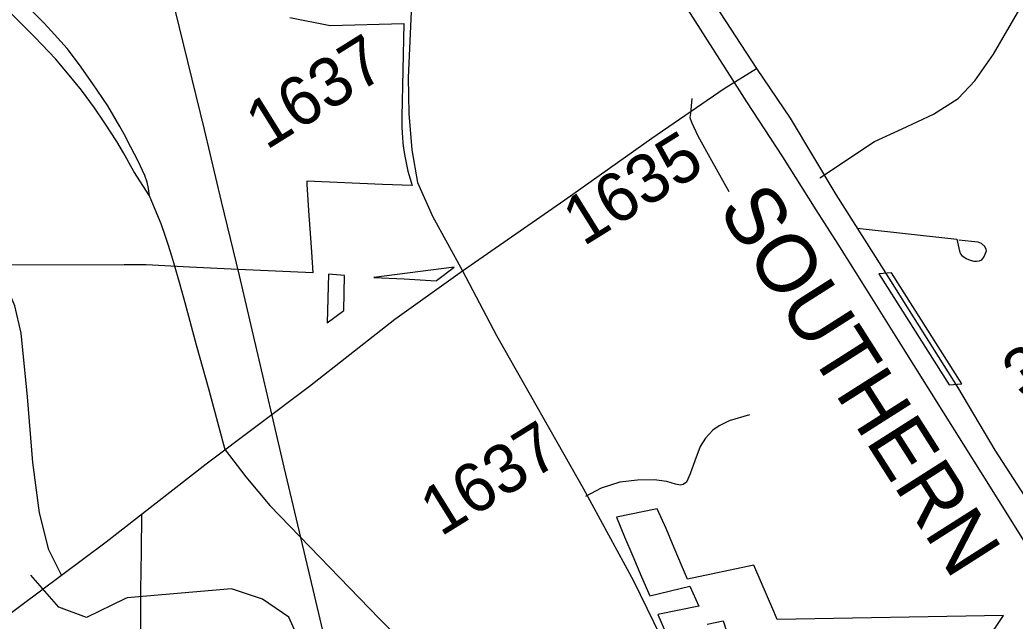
# Model space of a CAD drawing. Extents: x 2001466 to 31450019, y -30647475 to 847247.
# Drawn here: x 31431476 to 31436559, y -30631096 to -30628025 of the extents above; entities that cross this region are included whole.
import ezdxf

# ---------------------------------------------------------------- set-up
doc = ezdxf.new("R2010")
doc.units = 0
for name, color, linetype in [('Exist Boundary Political City Limit New Hole', 7, 'Continuous'), ('Exist Hydrographic Creek Single Shore', 7, 'Continuous'), ('Exist Railroad Mainline', 7, 'Continuous'), ('Exist Railroad Mainline Label', 7, 'Continuous'), ('Exist Road Non-System Type 51', 7, 'Continuous'), ('Exist Road Primary NC Attributed', 7, 'Continuous'), ('Exist Road Secondary Type 51 Attributed', 7, 'Continuous'), ('Exist Road Secondary Type 51 Number Label', 7, 'Continuous'), ('Exist Utilities Electrical Transmission Line', 7, 'Continuous'), ('Map Preparation Boundary City Limit Buffer Line', 7, 'Continuous'), ('Prop Road Primary Interstate Projected', 7, 'Continuous')]:
    doc.layers.add(name, color=color, linetype=linetype)

msp = doc.modelspace()

# ---------------------------------------------------------------- linework, layer by layer
at = {"layer": 'Exist Boundary Political City Limit New Hole'}
for points in [[(31433439.3, -30629347.8), (31433601.3, -30629358), (31433604.4, -30629355.6), (31433694.1, -30629288), (31433283.5, -30629339.7), (31433439.3, -30629347.8)], [(31436285.9, -30629883.7), (31435927.8, -30629316.1), (31435863.3, -30629321.6), (31436221.3, -30629889), (31436285.9, -30629883.7)], [(31433129.8, -30629508.6), (31433134.8, -30629330.6), (31433051.6, -30629324.1), (31433045.6, -30629571.7), (31433129.8, -30629508.6)], [(31434776.1, -30630623.4), (31434730.6, -30630522.7), (31434523.9, -30630565), (31434563.6, -30630664.5), (31434606.8, -30630764.5), (31434651.5, -30630868.8), (31434693.5, -30630966.3), (31434897.4, -30630916.9), (31434944.1, -30631018.9), (31434734.5, -30631061.7), (31434773.4, -30631151.7)], [(31436235.3, -30631460.3), (31436499.9, -30631067), (31435344.1, -30631086.9), (31435326.5, -30631046), (31435224.8, -30630809.4), (31434885.4, -30630881.8), (31434859.9, -30630821.4), (31434817.6, -30630721.4), (31434776.1, -30630623.4)], [(31434986.6, -30631111.8), (31435067.1, -30631093.6), (31435085.6, -30631147.8)]]:
    msp.add_lwpolyline(points, dxfattribs=at)
at = {"layer": 'Exist Hydrographic Creek Single Shore'}
for points in [[(31432013, -30630981.9), (31431815.6, -30631077.1), (31431674.5, -30631025), (31431532.6, -30630861.3)], [(31433222.7, -30632018.5), (31433067.4, -30631798.2), (31433024.5, -30631466), (31432849.4, -30631075.3), (31432715.5, -30630984), (31432557.4, -30630931.5), (31432024.5, -30630976.3), (31432013, -30630981.9)]]:
    msp.add_lwpolyline(points, dxfattribs=at)
at = {"layer": 'Exist Railroad Mainline'}
for points in [[(31433697.3, -30626067.3), (31433797.8, -30626232.5), (31434092.1, -30626708.6), (31434386.3, -30627184.6), (31434721.5, -30627713.5), (31435088.1, -30628288.5)], [(31435088.1, -30628288.5), (31435186.6, -30628443), (31435370.9, -30628724.8), (31435541.4, -30628994.3), (31435541.6, -30628994.7), (31435653.8, -30629170.6), (31435791.3, -30629389.4), (31435961.7, -30629662.9), (31436192.2, -30630031.7), (31436393.6, -30630351.8), (31436544.7, -30630592.9), (31436660.9, -30630779.3)]]:
    msp.add_lwpolyline(points, dxfattribs=at)
at = {"layer": 'Exist Road Non-System Type 51'}
for points in [[(31435560.7, -30628832.1), (31435841.3, -30628646.6), (31435981.6, -30628581.4), (31436141.9, -30628506.2), (31436267.1, -30628426), (31436352.3, -30628335.7), (31436447.5, -30628200.3), (31436718.1, -30627734.1), (31436858.3, -30627448.3), (31436903.4, -30627272.8), (31436938.5, -30627157.5), (31437092, -30626515.1)], [(31434907.8, -30628426.7), (31434900.3, -30628502.5), (31434897.9, -30628522.5), (31434905.4, -30628546.6), (31434937.9, -30628617.3), (31435007.4, -30628742.7), (31435096.1, -30628900.5)], [(31435752.3, -30629087.8), (31436260.3, -30629144.8), (31436274.3, -30629206.1), (31436280, -30629220.2), (31436285.8, -30629228.3), (31436309.5, -30629242.8), (31436329.3, -30629251.2), (31436347.2, -30629257.6), (31436361.2, -30629257.9), (31436377.2, -30629256.2), (31436389.4, -30629250.4), (31436399.6, -30629236.6), (31436406, -30629220.8), (31436412.3, -30629204.9), (31436410.5, -30629196.9), (31436404.7, -30629182.7), (31436387.1, -30629166.4), (31436369.2, -30629160), (31436335.3, -30629157.3), (31436271.4, -30629150)], [(31431689.2, -30630861.5), (31431624.8, -30630731), (31431576.5, -30630542.6), (31431542.7, -30630285.7), (31431515.4, -30629950.8), (31431483.2, -30629624.7), (31431451, -30629484.5), (31431389.1, -30629338.4), (31431336, -30629227.3)], [(31435202.8, -30630042.7), (31435098.9, -30630072.2), (31435048, -30630097.9), (31435014.6, -30630120), (31434977.4, -30630160.4), (31434949.9, -30630204.5), (31434922.5, -30630276.2), (31434901, -30630338.3)], [(31432524.9, -30630220.5), (31432630.8, -30630359.1), (31432752.9, -30630505.4), (31433312.6, -30631083.9), (31433563.5, -30631337.1), (31433738, -30631535.7), (31433932.2, -30631793.3), (31434084.9, -30631998.5), (31434235.5, -30632225.5), (31434331.5, -30632411.1), (31434479.8, -30632729.8), (31434532.2, -30632867.3), (31434567.1, -30633026.7), (31434567.1, -30633157.7), (31434554, -30633766.7), (31434545.3, -30634553.1)], [(31434901, -30630338.3), (31434899, -30630344.2), (31434881.3, -30630386.5), (31434863.7, -30630397.5), (31434850, -30630401.2), (31434824.5, -30630395.7), (31434779.4, -30630382.8), (31434714.7, -30630373.6), (31434630.4, -30630375.5), (31434540.3, -30630386.5), (31434444.2, -30630415.9), (31434365.1, -30630459.4)], [(31432096.8, -30630551.1), (31432095.1, -30630739.8), (31432092.6, -30630937.6)], [(31432092.6, -30630937.6), (31432091.8, -30631024.8), (31432092.6, -30631175.7), (31432087.4, -30631331.6), (31432090.1, -30631391.6), (31432095.3, -30631433.7), (31432112.4, -30631476.1), (31432137.3, -30631532.6), (31432181.8, -30631603.5), (31432247.6, -30631712.9), (31432365.4, -30631915.3)]]:
    msp.add_lwpolyline(points, dxfattribs=at)
at = {"layer": 'Exist Road Primary NC Attributed'}
for points in [[(31433819.1, -30626017.8), (31434033.1, -30626366.5), (31434242.3, -30626705.4), (31434459.5, -30627042), (31434692.9, -30627414.8), (31434855.4, -30627669.2), (31435027.6, -30627950.2), (31435238.4, -30628273.1)], [(31435238.4, -30628273.1), (31435410.6, -30628525.9), (31435643.9, -30628916.4), (31435877.2, -30629285.2), (31436017.2, -30629509), (31436265, -30629901.1), (31436454.9, -30630223.2), (31436642.4, -30630511.4)]]:
    msp.add_lwpolyline(points, dxfattribs=at)
at = {"layer": 'Exist Road Secondary Type 51 Attributed'}
for points in [[(31433224.4, -30626049.1), (31433279.1, -30626271.4), (31433380.5, -30626729.5), (31433459.4, -30627092.7), (31433478.7, -30627219.9), (31433486.7, -30627395.4), (31433481.9, -30627832.7), (31433459.4, -30628319.8), (31433462.6, -30628503.4), (31433478.7, -30628688.6), (31433506, -30628856.1), (31433583.3, -30629027.6), (31433736.2, -30629306.6)], [(31433736.2, -30629306.6), (31434259.2, -30628943.9), (31434703.3, -30628628.2), (31435073.4, -30628374.6), (31435238.4, -30628273.1)], [(31431689.2, -30630861.5), (31431917.7, -30630690.7), (31432427.8, -30630293), (31432955.7, -30629896), (31433390.2, -30629553.8), (31433736.2, -30629306.6)], [(31433736.2, -30629306.6), (31433910, -30629636.3), (31434354.1, -30630419.8), (31434610, -30630890.8), (31434746.8, -30631169.4), (31434939.9, -30631593.8), (31435107.2, -30631943.2), (31435432.3, -30632659.1), (31435847.5, -30633554.5), (31436011.6, -30633826.6), (31436478.3, -30634557), (31436740.6, -30634952.3), (31437027.1, -30635301.8), (31437616.1, -30636005.5), (31437743.2, -30636189.1), (31437904.4, -30636407.6), (31438130.9, -30636299.7), (31438324.9, -30636672.8)], [(31429643, -30632481.9), (31429748.4, -30632452.5), (31429872.3, -30632380.1), (31430014, -30632280.2), (31430150.7, -30632207.8), (31430324.5, -30632157.8), (31430462.9, -30632103.1), (31430541.8, -30632045.9), (31430648, -30631925.1), (31430781.6, -30631738.3), (31430974.7, -30631475), (31431100.2, -30631334.9), (31431380.2, -30631090.9), (31431689.2, -30630861.5)]]:
    msp.add_lwpolyline(points, dxfattribs=at)
at = {"layer": 'Exist Utilities Electrical Transmission Line'}
for points in [[(31431518.6, -30624820.5), (31431549.9, -30624952.5), (31431654.7, -30625400.7), (31431752.6, -30625798.7), (31431870.4, -30626297.1), (31432016, -30626904.1), (31432155.9, -30627493), (31432270, -30627979.4), (31432417.6, -30628584.4), (31432504.1, -30628952.2), (31432596.4, -30629330.1), (31432719.5, -30629862.6), (31432755.6, -30630016.4)], [(31432755.6, -30630016.4), (31432824.4, -30630308.8), (31432956.9, -30630869.5), (31433065.5, -30631331.8), (31433222.7, -30632018.5)]]:
    msp.add_lwpolyline(points, dxfattribs=at)
at = {"layer": 'Map Preparation Boundary City Limit Buffer Line'}
for points in [[(31432854.3, -30628011.8), (31433061, -30628053.9), (31433437.4, -30628042.5), (31433427.3, -30628519.1), (31433427, -30628541.6), (31433427.3, -30628572.6), (31433428.5, -30628601.6), (31433430, -30628625.6), (31433432.5, -30628652.5), (31433435.9, -30628681.3), (31433441.8, -30628720.3), (31433446.5, -30628746.4), (31433451.9, -30628771.8), (31433458, -30628797.6), (31433468.5, -30628836.7), (31433479.3, -30628871.3), (31433328.6, -30628864.9), (31432940.8, -30628848.4), (31432941, -30628852), (31432941.9, -30628865.1), (31432952.6, -30629024.6), (31432958.6, -30629113.6), (31432965.1, -30629211.3), (31432972.3, -30629317.3), (31432590.6, -30629299), (31432342, -30629287.1), (31432121.4, -30629276.1), (31432009.3, -30629276.5), (31431388.3, -30629278.4)], [(31433439.3, -30629347.8), (31433601.3, -30629358), (31433604.4, -30629355.6), (31433694.1, -30629288), (31433283.5, -30629339.7), (31433439.3, -30629347.8)], [(31436285.9, -30629883.7), (31435927.8, -30629316.1), (31435863.3, -30629321.6), (31436221.3, -30629889), (31436285.9, -30629883.7)], [(31433129.8, -30629508.6), (31433134.8, -30629330.6), (31433051.6, -30629324.1), (31433045.6, -30629571.7), (31433129.8, -30629508.6)], [(31434776.1, -30630623.4), (31434730.6, -30630522.7), (31434523.9, -30630565), (31434563.6, -30630664.5), (31434606.8, -30630764.5), (31434651.5, -30630868.8), (31434693.5, -30630966.3), (31434897.4, -30630916.9), (31434944.1, -30631018.9), (31434734.5, -30631061.7), (31434773.4, -30631151.7)], [(31436235.3, -30631460.3), (31436499.9, -30631067), (31435344.1, -30631086.9), (31435326.5, -30631046), (31435224.8, -30630809.4), (31434885.4, -30630881.8), (31434859.9, -30630821.4), (31434817.6, -30630721.4), (31434776.1, -30630623.4)], [(31434986.6, -30631111.8), (31435067.1, -30631093.6), (31435085.6, -30631147.8)]]:
    msp.add_lwpolyline(points, dxfattribs=at)
at = {"layer": 'Prop Road Primary Interstate Projected'}
for points in [[(31432138.7, -30628924.1), (31432058.2, -30628798.3), (31432005.3, -30628703.9), (31431970.6, -30628645.9), (31431909.5, -30628551.5), (31431857.2, -30628473.7), (31431790.5, -30628383.7), (31431727.1, -30628307), (31431657.5, -30628223.5), (31431552.4, -30628112.2), (31431444.2, -30628004), (31431361, -30627925.7), (31430915, -30627529.7), (31430805.7, -30627429.8), (31430756.3, -30627385.8)], [(31432138.7, -30628924.1), (31432133, -30628886.5), (31432126.7, -30628853.4), (31432113.7, -30628820.3), (31432079.8, -30628746.7), (31432043.4, -30628674), (31432008.3, -30628607.8), (31431986.2, -30628568.8), (31431926, -30628463.6), (31431848.5, -30628351.4), (31431780.1, -30628254.6), (31431716.9, -30628170.8), (31431652.4, -30628098.5), (31431600.7, -30628041.8), (31431523.2, -30627965.3)], [(31432524.9, -30630220.5), (31432442.6, -30629916.2), (31432377.9, -30629685.8), (31432319.9, -30629470.4), (31432294.4, -30629378.6), (31432262.4, -30629266), (31432251.9, -30629231.7), (31432233.5, -30629171.7), (31432217.7, -30629125.6), (31432196.9, -30629065.6), (31432167.8, -30628992.9), (31432138.7, -30628924.1)]]:
    msp.add_lwpolyline(points, dxfattribs=at)

# ---------------------------------------------------------------- texts
at = {"layer": 'Exist Railroad Mainline Label'}
msp.add_text('SOUTHERN', height=300, rotation=302.4558, dxfattribs=at).set_placement((31435037.6, -30628991.4))
at = {"layer": 'Exist Road Secondary Type 51 Number Label'}
for s, p in [('1637', (31432734.3, -30628692)), ('1635', (31434353.8, -30629184.2)), ('3015', (31436599, -30629974.5)), ('1637', (31433625.1, -30630667))]:
    msp.add_text(s, height=250, rotation=31.918, dxfattribs=at).set_placement(p)

doc.saveas('drawing.dxf')
